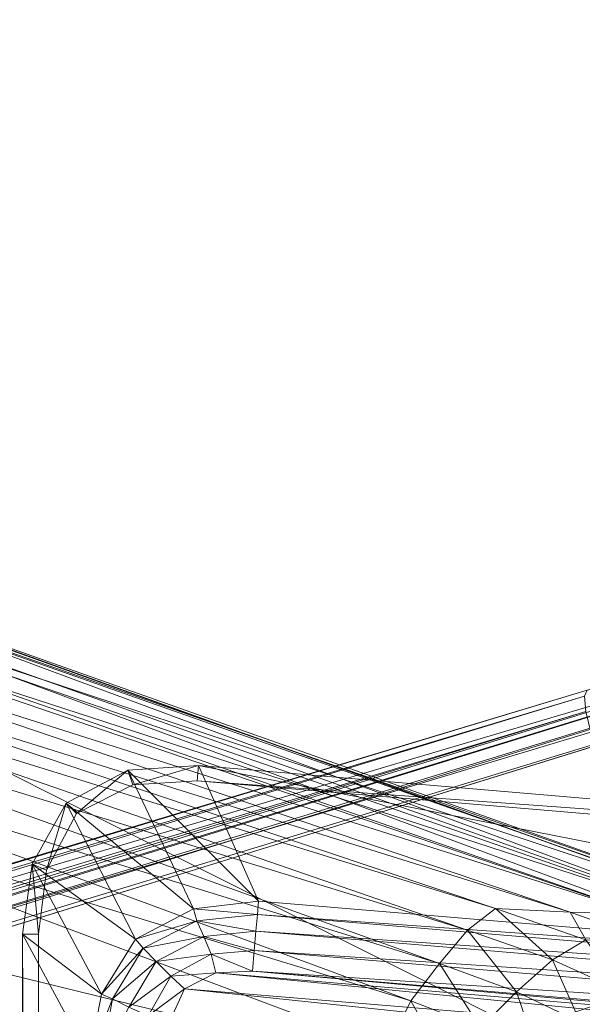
# Model space of a CAD drawing. Header units: inches. Extents: x 813 to 1305, y 19 to 194.
# Tile 360 of 656: x 1180.33 to 1181.7, y 145.25 to 147.64. Entities that reach past the tile are written whole.
import ezdxf

# ---------------------------------------------------------------- set-up
doc = ezdxf.new("R2010")
doc.units = ezdxf.units.IN
doc.header["$MEASUREMENT"] = 0
doc.layers.add('CET color Grey98', color=7, linetype='Continuous', true_color=0xfafafa)
doc.layers.add('CET Default', color=7, linetype='Continuous')

# ---------------------------------------------------------------- blocks, each defined once
blk = doc.blocks.new('*C286')
at = {"layer": 'CET color Grey98', "linetype": 'Continuous', "lineweight": 0}
for points in [[(9.9255, 18.5204, 16.295), (6.8688, 8.245, 13.4908), (9.7328, 19.8084, 15.2023), (9.9255, 18.5204, 16.295)], [(9.8421, 18.5093, 16.4205), (6.7864, 8.2345, 13.6193), (9.9255, 18.5204, 16.295), (9.8421, 18.5093, 16.4205)], [(6.7864, 8.2345, 13.6193), (6.8688, 8.245, 13.4908), (9.9255, 18.5204, 16.295), (6.7864, 8.2345, 13.6193)], [(8.6401, 15.7812, 14.2084), (8.6559, 15.8256, 14.2596), (11.7979, 14.6598, 15.4301), (8.6401, 15.7812, 14.2084)], [(8.6559, 15.8256, 14.2596), (11.8005, 14.6975, 15.4656), (11.7979, 14.6598, 15.4301), (8.6559, 15.8256, 14.2596)], [(8.6559, 15.8256, 14.2596), (8.6707, 15.8177, 14.3287), (11.8005, 14.6975, 15.4656), (8.6559, 15.8256, 14.2596)], [(8.6707, 15.8177, 14.3287), (11.7876, 14.7138, 15.5129), (11.8005, 14.6975, 15.4656), (8.6707, 15.8177, 14.3287)], [(8.6707, 15.8177, 14.3287), (8.6909, 15.7943, 14.3936), (11.7876, 14.7138, 15.5129), (8.6707, 15.8177, 14.3287)], [(8.6909, 15.7943, 14.3936), (11.7665, 14.7142, 15.5612), (11.7876, 14.7138, 15.5129), (8.6909, 15.7943, 14.3936)], [(8.6909, 15.7943, 14.3936), (8.7549, 15.7119, 14.5883), (11.7665, 14.7142, 15.5612), (8.6909, 15.7943, 14.3936)], [(8.6188, 15.7179, 14.1826), (8.6401, 15.7812, 14.2084), (11.7868, 14.6145, 15.4054), (8.6188, 15.7179, 14.1826)], [(8.6401, 15.7812, 14.2084), (11.7979, 14.6598, 15.4301), (11.7868, 14.6145, 15.4054), (8.6401, 15.7812, 14.2084)], [(8.3981, 14.9575, 13.9939), (8.6188, 15.7179, 14.1826), (11.8081, 14.1207, 15.3184), (8.3981, 14.9575, 13.9939)], [(8.6188, 15.7179, 14.1826), (11.7868, 14.6145, 15.4054), (11.8081, 14.1207, 15.3184), (8.6188, 15.7179, 14.1826)], [(8.7549, 15.7119, 14.5883), (11.5961, 14.7274, 15.7128), (11.7665, 14.7142, 15.5612), (8.7549, 15.7119, 14.5883)], [(8.7549, 15.7119, 14.5883), (8.819, 15.6295, 14.7831), (11.5961, 14.7274, 15.7128), (8.7549, 15.7119, 14.5883)], [(8.819, 15.6295, 14.7831), (11.4257, 14.7392, 15.8644), (11.5961, 14.7274, 15.7128), (8.819, 15.6295, 14.7831)], [(8.819, 15.6295, 14.7831), (8.8831, 15.547, 14.9778), (11.4257, 14.7392, 15.8644), (8.819, 15.6295, 14.7831)], [(12.3186, 15.5457, 3.946), (1.883, 12.4515, 5.2733), (1.7309, 12.2743, 7.7141), (12.3186, 15.5457, 3.946)], [(12.3354, 15.538, 3.9865), (12.3186, 15.5457, 3.946), (1.7309, 12.2743, 7.7141), (12.3354, 15.538, 3.9865)], [(12.3354, 15.538, 3.9865), (1.7309, 12.2743, 7.7141), (1.7483, 12.2661, 7.7558), (12.3354, 15.538, 3.9865)], [(12.3544, 15.5128, 4.018), (12.3354, 15.538, 3.9865), (1.7483, 12.2661, 7.7558), (12.3544, 15.5128, 4.018)], [(12.3186, 15.5457, 3.946), (11.2955, 15.2836, 3.3192), (1.883, 12.4515, 5.2733), (12.3186, 15.5457, 3.946)], [(8.8831, 15.547, 14.9778), (11.2546, 14.7436, 16.0157), (11.4257, 14.7392, 15.8644), (8.8831, 15.547, 14.9778)], [(8.8831, 15.547, 14.9778), (8.9471, 15.4646, 15.1726), (11.2546, 14.7436, 16.0157), (8.8831, 15.547, 14.9778)], [(12.3544, 15.5128, 4.018), (1.7483, 12.2661, 7.7558), (1.7679, 12.2394, 7.7876), (12.3544, 15.5128, 4.018)], [(12.3718, 15.475, 4.0341), (12.3544, 15.5128, 4.018), (1.7679, 12.2394, 7.7876), (12.3718, 15.475, 4.0341)], [(12.3718, 15.475, 4.0341), (1.7679, 12.2394, 7.7876), (1.7855, 12.1998, 7.8028), (12.3718, 15.475, 4.0341)], [(8.9471, 15.4646, 15.1726), (11.0724, 14.7525, 16.1523), (11.2546, 14.7436, 16.0157), (8.9471, 15.4646, 15.1726)], [(8.9471, 15.4646, 15.1726), (8.9642, 15.4047, 15.2761), (11.0724, 14.7525, 16.1523), (8.9471, 15.4646, 15.1726)], [(8.9642, 15.4047, 15.2761), (11.0047, 14.6992, 16.2567), (11.0724, 14.7525, 16.1523), (8.9642, 15.4047, 15.2761)], [(8.9642, 15.4047, 15.2761), (8.9751, 15.3222, 15.3642), (11.0047, 14.6992, 16.2567), (8.9642, 15.4047, 15.2761)], [(8.9751, 15.3222, 15.3642), (10.9366, 14.6181, 16.3435), (11.0047, 14.6992, 16.2567), (8.9751, 15.3222, 15.3642)], [(8.9751, 15.3222, 15.3642), (8.9764, 15.2242, 15.4354), (10.9366, 14.6181, 16.3435), (8.9751, 15.3222, 15.3642)], [(11.2955, 15.2836, 3.3192), (11.2891, 15.2693, 3.2679), (1.8766, 12.4374, 5.222), (11.2955, 15.2836, 3.3192)], [(11.2955, 15.2836, 3.3192), (1.8766, 12.4374, 5.222), (1.883, 12.4515, 5.2733), (11.2955, 15.2836, 3.3192)], [(11.2891, 15.2693, 3.2679), (1.88, 12.3998, 5.1839), (1.8766, 12.4374, 5.222), (11.2891, 15.2693, 3.2679)], [(11.2891, 15.2693, 3.2679), (11.2925, 15.2319, 3.23), (1.88, 12.3998, 5.1839), (11.2891, 15.2693, 3.2679)], [(11.2925, 15.2319, 3.23), (1.8922, 12.3495, 5.17), (1.88, 12.3998, 5.1839), (11.2925, 15.2319, 3.23)], [(11.2925, 15.2319, 3.23), (11.3046, 15.1817, 3.2159), (1.8922, 12.3495, 5.17), (11.2925, 15.2319, 3.23)], [(8.9764, 15.2242, 15.4354), (8.9542, 15.1087, 15.4533), (10.8669, 14.5277, 16.4189), (8.9764, 15.2242, 15.4354)], [(8.9764, 15.2242, 15.4354), (10.8669, 14.5277, 16.4189), (10.9366, 14.6181, 16.3435), (8.9764, 15.2242, 15.4354)], [(8.9542, 15.1087, 15.4533), (8.7688, 14.478, 15.2864), (10.8098, 14.4107, 16.4424), (8.9542, 15.1087, 15.4533)], [(8.9542, 15.1087, 15.4533), (10.8098, 14.4107, 16.4424), (10.8669, 14.5277, 16.4189), (8.9542, 15.1087, 15.4533)], [(10.3496, 15.0999, 25.3838), (10.1778, 15.0885, 25.3852), (10.496, 14.7702, 26.0715), (10.3496, 15.0999, 25.3838)], [(10.1901, 15.0529, 25.3308), (10.1778, 15.0885, 25.3852), (10.3496, 15.0999, 25.3838), (10.1901, 15.0529, 25.3308)], [(10.3465, 15.0631, 25.3308), (10.1901, 15.0529, 25.3308), (10.3496, 15.0999, 25.3838), (10.3465, 15.0631, 25.3308)], [(10.3496, 15.0999, 25.3838), (13.3171, 14.848, 25.3857), (10.3465, 15.0631, 25.3308), (10.3496, 15.0999, 25.3838)], [(13.3171, 14.848, 25.3857), (10.3496, 15.0999, 25.3838), (13.1568, 14.5476, 26.0632), (13.3171, 14.848, 25.3857)], [(10.3496, 15.0999, 25.3838), (10.496, 14.7702, 26.0715), (13.1568, 14.5476, 26.0632), (10.3496, 15.0999, 25.3838)], [(10.1778, 15.0885, 25.3852), (10.0281, 15.0085, 25.3845), (10.3374, 14.7515, 26.0813), (10.1778, 15.0885, 25.3852)], [(10.0527, 14.9831, 25.3308), (10.0281, 15.0085, 25.3845), (10.1778, 15.0885, 25.3852), (10.0527, 14.9831, 25.3308)], [(10.1901, 15.0529, 25.3308), (10.0527, 14.9831, 25.3308), (10.1778, 15.0885, 25.3852), (10.1901, 15.0529, 25.3308)], [(10.1778, 15.0885, 25.3852), (10.3374, 14.7515, 26.0813), (10.496, 14.7702, 26.0715), (10.1778, 15.0885, 25.3852)], [(13.3171, 14.848, 25.3857), (13.3141, 14.8119, 25.3308), (10.3465, 15.0631, 25.3308), (13.3171, 14.848, 25.3857)], [(10.0281, 15.0085, 25.3845), (9.9451, 14.8604, 25.3808), (10.1965, 14.6779, 26.0801), (10.0281, 15.0085, 25.3845)], [(9.9802, 14.8454, 25.3308), (9.9451, 14.8604, 25.3808), (10.0281, 15.0085, 25.3845), (9.9802, 14.8454, 25.3308)], [(10.0527, 14.9831, 25.3308), (9.9802, 14.8454, 25.3308), (10.0281, 15.0085, 25.3845), (10.0527, 14.9831, 25.3308)], [(10.0281, 15.0085, 25.3845), (10.1965, 14.6779, 26.0801), (10.3374, 14.7515, 26.0813), (10.0281, 15.0085, 25.3845)], [(8.1775, 14.1971, 13.8051), (8.3981, 14.9575, 13.9939), (11.8293, 13.6269, 15.2315), (8.1775, 14.1971, 13.8051)], [(8.3981, 14.9575, 13.9939), (11.8081, 14.1207, 15.3184), (11.8293, 13.6269, 15.2315), (8.3981, 14.9575, 13.9939)], [(2.0573, 11.3634, 7.8028), (12.555, 14.8954, 4.018), (12.5469, 14.9362, 4.0341), (2.0573, 11.3634, 7.8028)], [(2.0573, 11.3634, 7.8028), (2.0663, 11.321, 7.7876), (12.555, 14.8954, 4.018), (2.0573, 11.3634, 7.8028)], [(2.0663, 11.321, 7.7876), (12.5545, 14.8638, 3.9865), (12.555, 14.8954, 4.018), (2.0663, 11.321, 7.7876)], [(2.0663, 11.321, 7.7876), (2.0661, 11.2879, 7.7558), (12.5545, 14.8638, 3.9865), (2.0663, 11.321, 7.7876)], [(2.0661, 11.2879, 7.7558), (12.5454, 14.8477, 3.946), (12.5545, 14.8638, 3.9865), (2.0661, 11.2879, 7.7558)], [(9.9451, 14.8604, 25.3808), (9.9214, 14.6898, 25.3773), (10.1139, 14.544, 26.0575), (9.9451, 14.8604, 25.3808)], [(9.9601, 14.6897, 25.3308), (9.9214, 14.6898, 25.3773), (9.9451, 14.8604, 25.3808), (9.9601, 14.6897, 25.3308)], [(9.9451, 14.8604, 25.3808), (10.1139, 14.544, 26.0575), (10.1965, 14.6779, 26.0801), (9.9451, 14.8604, 25.3808)], [(9.9802, 14.8454, 25.3308), (9.9601, 14.6897, 25.3308), (9.9451, 14.8604, 25.3808), (9.9802, 14.8454, 25.3308)], [(2.0569, 11.271, 7.7141), (11.5636, 14.4584, 3.3192), (12.5454, 14.8477, 3.946), (2.0569, 11.271, 7.7141)], [(2.0661, 11.2879, 7.7558), (2.0569, 11.271, 7.7141), (12.5454, 14.8477, 3.946), (2.0661, 11.2879, 7.7558)], [(10.4931, 14.7376, 26.1117), (10.496, 14.7702, 26.0715), (10.3374, 14.7515, 26.0813), (10.4931, 14.7376, 26.1117)], [(10.496, 14.7702, 26.0715), (10.4931, 14.7376, 26.1117), (13.1568, 14.5476, 26.0632), (10.496, 14.7702, 26.0715)], [(10.3458, 14.7222, 26.1212), (10.3374, 14.7515, 26.0813), (10.1965, 14.6779, 26.0801), (10.3458, 14.7222, 26.1212)], [(10.3458, 14.7222, 26.1212), (10.4931, 14.7376, 26.1117), (10.3374, 14.7515, 26.0813), (10.3458, 14.7222, 26.1212)], [(10.4896, 14.6969, 26.1425), (10.4931, 14.7376, 26.1117), (10.3458, 14.7222, 26.1212), (10.4896, 14.6969, 26.1425)], [(10.4931, 14.7376, 26.1117), (10.4896, 14.6969, 26.1425), (13.1541, 14.5144, 26.1054), (10.4931, 14.7376, 26.1117)], [(10.4931, 14.7376, 26.1117), (13.1541, 14.5144, 26.1054), (13.1568, 14.5476, 26.0632), (10.4931, 14.7376, 26.1117)], [(11.0724, 14.7525, 16.1523), (11.0047, 14.6992, 16.2567), (11.2113, 14.6273, 16.3717), (11.0724, 14.7525, 16.1523)], [(11.2546, 14.7436, 16.0157), (11.0724, 14.7525, 16.1523), (11.293, 14.6761, 16.2731), (11.2546, 14.7436, 16.0157)], [(11.293, 14.6761, 16.2731), (11.0724, 14.7525, 16.1523), (11.2113, 14.6273, 16.3717), (11.293, 14.6761, 16.2731)], [(11.4257, 14.7392, 15.8644), (11.2546, 14.7436, 16.0157), (11.4747, 14.6655, 16.1308), (11.4257, 14.7392, 15.8644)], [(11.4747, 14.6655, 16.1308), (11.2546, 14.7436, 16.0157), (11.293, 14.6761, 16.2731), (11.4747, 14.6655, 16.1308)], [(10.2154, 14.656, 26.1227), (10.3458, 14.7222, 26.1212), (10.1965, 14.6779, 26.0801), (10.2154, 14.656, 26.1227)], [(10.3627, 14.6839, 26.1484), (10.3458, 14.7222, 26.1212), (10.2154, 14.656, 26.1227), (10.3627, 14.6839, 26.1484)], [(10.3627, 14.6839, 26.1484), (10.4896, 14.6969, 26.1425), (10.3458, 14.7222, 26.1212), (10.3627, 14.6839, 26.1484)], [(9.9212, 6.94, 25.3767), (9.9214, 14.6898, 25.3773), (9.9599, 6.9405, 25.3303), (9.9212, 6.94, 25.3767)], [(9.9214, 14.6898, 25.3773), (9.9212, 6.94, 25.3767), (10.0839, 14.3884, 26.0353), (9.9214, 14.6898, 25.3773)], [(9.9214, 14.6898, 25.3773), (9.9601, 14.6897, 25.3308), (9.9599, 6.9405, 25.3303), (9.9214, 14.6898, 25.3773)], [(9.9214, 14.6898, 25.3773), (10.0839, 14.3884, 26.0353), (10.1139, 14.544, 26.0575), (9.9214, 14.6898, 25.3773)], [(10.4856, 14.6503, 26.163), (10.4896, 14.6969, 26.1425), (10.3627, 14.6839, 26.1484), (10.4856, 14.6503, 26.163)], [(10.4896, 14.6969, 26.1425), (10.4856, 14.6503, 26.163), (13.1506, 14.4737, 26.1399), (10.4896, 14.6969, 26.1425)], [(10.4896, 14.6969, 26.1425), (13.1506, 14.4737, 26.1399), (13.1541, 14.5144, 26.1054), (10.4896, 14.6969, 26.1425)], [(11.0047, 14.6992, 16.2567), (10.9366, 14.6181, 16.3435), (11.1239, 14.5495, 16.4535), (11.0047, 14.6992, 16.2567)], [(11.2113, 14.6273, 16.3717), (11.0047, 14.6992, 16.2567), (11.1239, 14.5495, 16.4535), (11.2113, 14.6273, 16.3717)], [(10.2154, 14.656, 26.1227), (10.1965, 14.6779, 26.0801), (10.1139, 14.544, 26.0575), (10.2154, 14.656, 26.1227)], [(10.2466, 14.6233, 26.15), (10.3627, 14.6839, 26.1484), (10.2154, 14.656, 26.1227), (10.2466, 14.6233, 26.15)], [(10.3807, 14.6407, 26.1648), (10.3627, 14.6839, 26.1484), (10.2466, 14.6233, 26.15), (10.3807, 14.6407, 26.1648)], [(10.3807, 14.6407, 26.1648), (10.4856, 14.6503, 26.163), (10.3627, 14.6839, 26.1484), (10.3807, 14.6407, 26.1648)], [(11.293, 14.6761, 16.2731), (11.2113, 14.6273, 16.3717), (11.3816, 14.5506, 16.5226), (11.293, 14.6761, 16.2731)], [(10.1406, 14.5326, 26.1064), (10.2154, 14.656, 26.1227), (10.1139, 14.544, 26.0575), (10.1406, 14.5326, 26.1064)], [(10.2466, 14.6233, 26.15), (10.2154, 14.656, 26.1227), (10.1406, 14.5326, 26.1064), (10.2466, 14.6233, 26.15)], [(10.2825, 14.5876, 26.1652), (10.3807, 14.6407, 26.1648), (10.2466, 14.6233, 26.15), (10.2825, 14.5876, 26.1652)], [(10.3923, 14.596, 26.1723), (10.3807, 14.6407, 26.1648), (10.2825, 14.5876, 26.1652), (10.3923, 14.596, 26.1723)], [(10.4813, 14.5995, 26.1723), (10.4856, 14.6503, 26.163), (10.3807, 14.6407, 26.1648), (10.4813, 14.5995, 26.1723)], [(10.3923, 14.596, 26.1723), (10.4813, 14.5995, 26.1723), (10.3807, 14.6407, 26.1648), (10.3923, 14.596, 26.1723)], [(10.4856, 14.6503, 26.163), (10.4813, 14.5995, 26.1723), (13.1465, 14.4249, 26.1612), (10.4856, 14.6503, 26.163)], [(10.4856, 14.6503, 26.163), (13.1465, 14.4249, 26.1612), (13.1506, 14.4737, 26.1399), (10.4856, 14.6503, 26.163)], [(10.18, 14.5124, 26.1409), (10.2466, 14.6233, 26.15), (10.1406, 14.5326, 26.1064), (10.18, 14.5124, 26.1409)], [(10.2825, 14.5876, 26.1652), (10.2466, 14.6233, 26.15), (10.18, 14.5124, 26.1409), (10.2825, 14.5876, 26.1652)], [(10.9366, 14.6181, 16.3435), (10.8669, 14.5277, 16.4189), (11.036, 14.4621, 16.5247), (10.9366, 14.6181, 16.3435)], [(11.1239, 14.5495, 16.4535), (10.9366, 14.6181, 16.3435), (11.036, 14.4621, 16.5247), (11.1239, 14.5495, 16.4535)], [(11.2113, 14.6273, 16.3717), (11.1239, 14.5495, 16.4535), (11.2791, 14.4754, 16.5994), (11.2113, 14.6273, 16.3717)], [(11.3816, 14.5506, 16.5226), (11.2113, 14.6273, 16.3717), (11.2791, 14.4754, 16.5994), (11.3816, 14.5506, 16.5226)], [(10.3155, 14.5565, 26.1723), (10.3923, 14.596, 26.1723), (10.2825, 14.5876, 26.1652), (10.3155, 14.5565, 26.1723)], [(10.3155, 14.5565, 26.1723), (13.2832, 14.3118, 26.1723), (10.3923, 14.596, 26.1723), (10.3155, 14.5565, 26.1723)], [(10.3923, 14.596, 26.1723), (13.2193, 14.3558, 26.1723), (10.4813, 14.5995, 26.1723), (10.3923, 14.596, 26.1723)], [(13.2832, 14.3118, 26.1723), (13.2193, 14.3558, 26.1723), (10.3923, 14.596, 26.1723), (13.2832, 14.3118, 26.1723)], [(13.2193, 14.3558, 26.1723), (13.1421, 14.3725, 26.1724), (10.4813, 14.5995, 26.1723), (13.2193, 14.3558, 26.1723)], [(10.4813, 14.5995, 26.1723), (13.1421, 14.3725, 26.1724), (13.1465, 14.4249, 26.1612), (10.4813, 14.5995, 26.1723)], [(10.2277, 14.4912, 26.1623), (10.2825, 14.5876, 26.1652), (10.18, 14.5124, 26.1409), (10.2277, 14.4912, 26.1623)], [(10.3155, 14.5565, 26.1723), (10.2825, 14.5876, 26.1652), (10.2277, 14.4912, 26.1623), (10.3155, 14.5565, 26.1723)], [(2.2512, 11.2571, 5.1839), (2.2316, 11.305, 5.17), (11.5111, 14.5463, 3.2159), (2.2512, 11.2571, 5.1839)], [(2.2512, 11.2571, 5.1839), (11.5111, 14.5463, 3.2159), (11.5308, 14.4985, 3.23), (2.2512, 11.2571, 5.1839)], [(10.2792, 14.4768, 26.1723), (10.3155, 14.5565, 26.1723), (10.2277, 14.4912, 26.1623), (10.2792, 14.4768, 26.1723)], [(10.2792, 14.4768, 26.1723), (13.3158, 14.2408, 26.1724), (10.3155, 14.5565, 26.1723), (10.2792, 14.4768, 26.1723)], [(13.3158, 14.2408, 26.1724), (13.2832, 14.3118, 26.1723), (10.3155, 14.5565, 26.1723), (13.3158, 14.2408, 26.1724)], [(11.1239, 14.5495, 16.4535), (11.036, 14.4621, 16.5247), (11.178, 14.3896, 16.6673), (11.1239, 14.5495, 16.4535)], [(11.2791, 14.4754, 16.5994), (11.1239, 14.5495, 16.4535), (11.178, 14.3896, 16.6673), (11.2791, 14.4754, 16.5994)], [(11.3816, 14.5506, 16.5226), (11.2791, 14.4754, 16.5994), (11.3663, 14.397, 16.7913), (11.3816, 14.5506, 16.5226)], [(10.1406, 14.5326, 26.1064), (10.1139, 14.544, 26.0575), (10.0839, 14.3884, 26.0353), (10.1406, 14.5326, 26.1064)], [(10.1143, 14.3884, 26.0889), (10.1406, 14.5326, 26.1064), (10.0839, 14.3884, 26.0353), (10.1143, 14.3884, 26.0889)], [(10.18, 14.5124, 26.1409), (10.1406, 14.5326, 26.1064), (10.1143, 14.3884, 26.0889), (10.18, 14.5124, 26.1409)], [(10.8669, 14.5277, 16.4189), (10.8098, 14.4107, 16.4424), (10.9666, 14.3487, 16.542), (10.8669, 14.5277, 16.4189)], [(11.036, 14.4621, 16.5247), (10.8669, 14.5277, 16.4189), (10.9666, 14.3487, 16.542), (11.036, 14.4621, 16.5247)]]:
    blk.add_3dface(points, dxfattribs=at)
for points, invisible_edges in [([(12.5469, 14.9362, 4.0341), (12.3718, 15.475, 4.0341), (1.7855, 12.1998, 7.8028), (12.5469, 14.9362, 4.0341)], 4), ([(2.2316, 11.305, 5.17), (1.8922, 12.3495, 5.17), (11.3046, 15.1817, 3.2159), (2.2316, 11.305, 5.17)], 4), ([(2.2316, 11.305, 5.17), (11.3046, 15.1817, 3.2159), (11.5111, 14.5463, 3.2159), (2.2316, 11.305, 5.17)], 9), ([(12.5469, 14.9362, 4.0341), (1.7855, 12.1998, 7.8028), (2.0573, 11.3634, 7.8028), (12.5469, 14.9362, 4.0341)], 9)]:
    blk.add_3dface(points, dxfattribs=dict(at, invisible_edges=invisible_edges))
blk = doc.blocks.new('*C187')
at = {"layer": 'CET Default', "linetype": 'Continuous', "lineweight": 0, "rotation": 359.9999999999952}
blk.add_blockref('*C286', (371.6944, 943.8549), dxfattribs=at)

msp = doc.modelspace()

# ---------------------------------------------------------------- block references
at = {"layer": 'CET Default', "linetype": 'Continuous', "lineweight": 0}
msp.add_blockref('*C187', (798.7199, -813.1289), dxfattribs=at)

doc.saveas('drawing.dxf')
